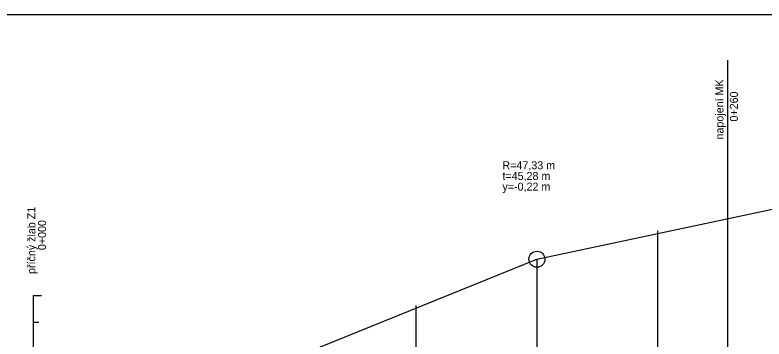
# Model space of a CAD drawing. Extents: x -632716 to -629545, y -1094726 to -1088285.
# Drawn here: x -632424.9 to -632144.2, y -1088406.1 to -1088284.6 of the extents above; entities that cross this region are included whole.
import ezdxf

# ---------------------------------------------------------------- set-up
doc = ezdxf.new("R2010")
doc.units = 0
for name, color, linetype in [('formát', 7, 'Continuous'), ('REZ_TENKA', 7, 'Continuous'), ('REZ_TLUSTA', 7, 'Continuous'), ('SKLONY_NIVELETA', 7, 'Continuous'), ('SKLONY_POPIS', 7, 'Continuous'), ('TECNY_NIVELETA', 7, 'Continuous')]:
    doc.layers.add(name, color=color, linetype=linetype)

msp = doc.modelspace()

# ---------------------------------------------------------------- linework, layer by layer
at = {"layer": 'formát'}
msp.add_lwpolyline([(-632571.12, -1088878.64), (-631731.12, -1088878.64), (-631731.12, -1088284.64), (-632571.12, -1088284.64)], close=True, dxfattribs=at)
at = {"layer": 'REZ_TENKA'}
for p, q in [((-632417.9, -1088639.83), (-632417.9, -1088389.83)), ((-632417.9, -1088399.83), (-632415.9, -1088399.83))]:
    msp.add_line(p, q, dxfattribs=at)
at = {"layer": 'REZ_TLUSTA'}
msp.add_line((-632417.9, -1088389.83), (-632414.9, -1088389.83), dxfattribs=at)
msp.add_line((-632417.9, -1088389.83), (-632414.9, -1088389.83), dxfattribs=at)
at = {"layer": 'SKLONY_NIVELETA'}
for p, q in [((-632157.9, -1088301.62), (-632157.9, -1088461.02)), ((-632229.32, -1088376.2), (-631952.22, -1088317.31)), ((-632406.33, -1088447.69), (-632229.32, -1088376.2)), ((-632229.32, -1088376.2), (-632229.32, -1088639.83))]:
    msp.add_line(p, q, dxfattribs=at)
msp.add_circle((-632229.32, -1088376.2), 3, dxfattribs=at)
at = {"layer": 'TECNY_NIVELETA'}
for p, q in [((-632184.04, -1088466.57), (-632184.04, -1088365.57)), ((-632229.32, -1088376.2), (-632229.32, -1088376.2)), ((-632274.6, -1088494.49), (-632274.6, -1088393.49))]:
    msp.add_line(p, q, dxfattribs=at)

# ---------------------------------------------------------------- texts
at = {"layer": 'SKLONY_POPIS'}
for s, p in [('napojení MK', (-632159.42, -1088331.31)), ('0+260', (-632154.02, -1088324.59)), ('příčný žlab Z1', (-632417.23, -1088381.71)), ('0+000', (-632413.23, -1088372.78))]:
    msp.add_text(s, height=3, rotation=90, dxfattribs=at).set_placement(p)
for s, p in [('R=47,33 m', (-632242.23, -1088342.47)), ('t=45,28 m', (-632242.23, -1088346.47)), ('y=-0,22 m', (-632242.23, -1088350.47))]:
    msp.add_text(s, height=3, dxfattribs=at).set_placement(p)

doc.saveas('drawing.dxf')
